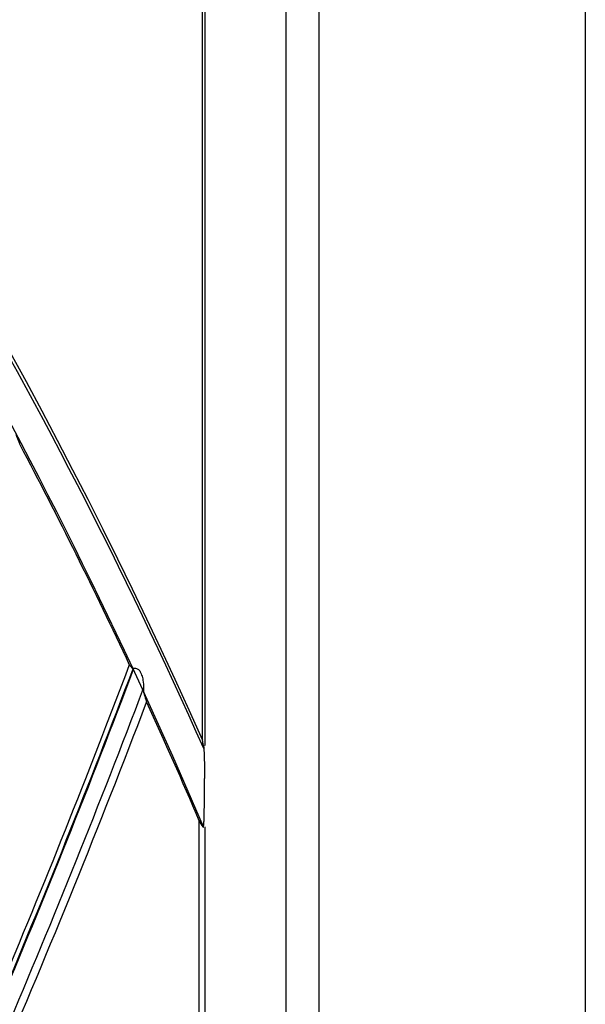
# Model space of a CAD drawing. Header units: centimetres. Extents: x 8435 to 34224, y 15581 to 23928.
# Tile 534 of 656: x 14740.28 to 14743.85, y 23639.56 to 23645.79. Entities that reach past the tile are written whole.
import ezdxf

# ---------------------------------------------------------------- set-up
doc = ezdxf.new("R2010")
doc.units = ezdxf.units.CM
doc.header["$LTSCALE"] = 0.2
doc.layers.add('1', color=7, linetype='Continuous', true_color=0xffffff)

# ---------------------------------------------------------------- blocks, each defined once
blk = doc.blocks.new('A$C992146fe')
at = {"linetype": 'Continuous'}
blk.add_line((631.098, 398.143), (631.098, 256.333), dxfattribs=at)
at = {"layer": '1', "color": 0, "linetype": 'Continuous'}
for p, q in [((626.259, 352.773), (626.259, 379.301)), ((626.289, 379.301), (626.289, 352.708)), ((627.312, 379.301), (627.312, 273.301)), ((627.736, 273.301), (627.736, 379.301)), ((626.284, 352.045), (626.285, 352.288)), ((626.215, 351.758), (626.215, 349.137)), ((626.289, 351.677), (626.289, 349.143))]:
    blk.add_line(p, q, dxfattribs=at)
at = {"layer": '1', "color": 0, "linetype": 'Continuous', "extrusion": (0, 0, -1)}
for radius in [59.146, 58.16, 57.606, 57.6]:
    blk.add_circle((-566.677, 326.301), radius, dxfattribs=at)
for centre, radius, start, end in [((-566.657, 326.301), 65.216, 109.16485, 156.05151), ((-566.657, 326.301), 64.771, 152.19493, 154.94844), ((-517.079, 394.524), 115.688, 200.6495, 202.87192), ((-566.657, 326.301), 64.771, 155.40922, 156.85634)]:
    blk.add_arc(centre, radius, start, end, dxfattribs=at)
at = {"layer": '1', "color": 0, "linetype": 'Continuous'}
for radius, start, end in [(115.75, 334.72529, 339.33622), (115.759, 334.72026, 339.34065), (115.962, 334.61654, 339.24557), (116.06, 336.69668, 339.17017)]:
    blk.add_arc((517.079, 394.524), radius, start, end, dxfattribs=at)
for centre, major_axis, ratio, start_param, end_param in [((566.707, 326.186), (-26.015, 59.775), 0.999998, 4.720221, 4.947093), ((566.642, 326.335), (-25.856, 59.409), 1, 4.703736, 4.94488), ((581.909, 326.196), (51.74, 0.982), 0.95321, 0.522794, 0.524835)]:
    blk.add_ellipse(centre, major_axis=major_axis, ratio=ratio, start_param=start_param, end_param=end_param, dxfattribs=at)
for points, knots in [([(624.857, 326.301), (624.857, 328.223), (624.762, 330.138), (624.383, 333.958), (624.098, 335.86), (622.977, 341.462), (621.873, 345.087), (619.685, 350.361), (618.862, 352.1), (617.053, 355.475), (616.072, 357.106), (612.907, 361.834), (610.5, 364.768), (606.433, 368.83), (605.008, 370.119), (602.065, 372.53), (600.541, 373.658), (597.389, 375.762), (595.761, 376.737), (592.4, 378.533), (590.656, 379.357), (585.357, 381.547), (581.728, 382.644), (574.279, 384.124), (570.423, 384.503), (562.822, 384.498), (559.05, 384.127), (553.436, 383.011), (551.564, 382.542), (547.912, 381.432), (546.124, 380.791), (540.872, 378.614), (537.512, 376.823), (531.127, 372.556), (528.194, 370.144), (524.172, 366.123), (522.894, 364.715), (520.468, 361.762), (519.32, 360.213), (516.144, 355.459), (514.358, 352.117), (512.171, 346.846), (511.523, 345.038), (510.409, 341.37), (509.947, 339.523), (508.836, 333.94), (508.46, 330.166), (508.456, 324.423), (508.55, 322.501), (508.923, 318.712), (509.201, 316.836), (509.938, 313.119), (510.397, 311.278), (511.5, 307.633), (512.147, 305.818), (514.341, 300.515), (516.129, 297.171), (519.287, 292.434), (520.42, 290.902), (522.851, 287.935), (524.139, 286.513), (528.17, 282.478), (531.097, 280.071), (535.849, 276.887), (537.503, 275.893), (540.87, 274.09), (542.588, 273.277), (547.839, 271.097), (551.472, 269.985), (559.009, 268.478), (562.79, 268.106), (568.476, 268.098), (570.374, 268.188), (574.175, 268.557), (576.084, 268.838), (581.697, 269.948), (585.325, 271.045), (590.597, 273.218), (592.332, 274.034), (595.718, 275.839), (597.353, 276.817), (602.091, 279.975), (605.028, 282.374), (609.092, 286.424), (610.388, 287.85), (612.809, 290.791), (613.941, 292.314), (616.051, 295.461), (617.029, 297.086), (618.83, 300.439), (619.656, 302.175), (621.864, 307.483), (622.973, 311.125), (624.099, 316.741), (624.384, 318.646), (624.762, 322.463), (624.857, 324.379), (624.857, 326.301)], [0, 0, 0, 0, 0.015625, 0.015625, 0.03125, 0.03125, 0.0625, 0.0625, 0.078125, 0.078125, 0.09375, 0.09375, 0.125, 0.125, 0.140625, 0.140625, 0.15625, 0.15625, 0.171875, 0.171875, 0.1875, 0.1875, 0.21875, 0.21875, 0.25, 0.25, 0.28125, 0.28125, 0.296875, 0.296875, 0.3125, 0.3125, 0.34375, 0.34375, 0.375, 0.375, 0.390625, 0.390625, 0.40625, 0.40625, 0.4375, 0.4375, 0.453125, 0.453125, 0.46875, 0.46875, 0.5, 0.5, 0.515625, 0.515625, 0.53125, 0.53125, 0.546875, 0.546875, 0.5625, 0.5625, 0.59375, 0.59375, 0.609375, 0.609375, 0.625, 0.625, 0.65625, 0.65625, 0.671875, 0.671875, 0.6875, 0.6875, 0.71875, 0.71875, 0.75, 0.75, 0.765625, 0.765625, 0.78125, 0.78125, 0.8125, 0.8125, 0.828125, 0.828125, 0.84375, 0.84375, 0.875, 0.875, 0.890625, 0.890625, 0.90625, 0.90625, 0.921875, 0.921875, 0.9375, 0.9375, 0.96875, 0.96875, 0.984375, 0.984375, 1, 1, 1, 1]), ([(624.457, 326.301), (624.457, 324.392), (624.363, 322.49), (623.987, 318.698), (623.704, 316.807), (622.586, 311.229), (621.485, 307.612), (619.292, 302.341), (618.472, 300.616), (616.683, 297.287), (615.712, 295.673), (613.616, 292.547), (612.491, 291.035), (610.088, 288.114), (608.801, 286.698), (604.764, 282.676), (601.848, 280.293), (597.142, 277.157), (595.518, 276.185), (592.155, 274.394), (590.433, 273.583), (585.196, 271.424), (581.593, 270.335), (576.02, 269.233), (574.124, 268.954), (570.349, 268.587), (568.464, 268.498), (562.817, 268.506), (559.061, 268.875), (551.576, 270.373), (547.969, 271.476), (542.753, 273.642), (541.048, 274.449), (537.703, 276.24), (536.061, 277.227), (531.341, 280.388), (528.434, 282.779), (524.431, 286.787), (523.152, 288.199), (520.738, 291.145), (519.613, 292.667), (516.476, 297.371), (514.701, 300.693), (512.522, 305.959), (511.879, 307.761), (510.784, 311.382), (510.328, 313.21), (509.596, 316.901), (509.32, 318.764), (508.95, 322.527), (508.856, 324.436), (508.86, 330.139), (509.234, 333.888), (510.337, 339.432), (510.796, 341.267), (511.902, 344.909), (512.546, 346.705), (514.717, 351.939), (516.491, 355.258), (519.645, 359.98), (520.786, 361.518), (523.195, 364.451), (524.464, 365.849), (528.459, 369.842), (531.371, 372.238), (537.713, 376.476), (541.049, 378.255), (546.265, 380.417), (548.041, 381.053), (551.667, 382.155), (553.527, 382.621), (559.102, 383.73), (562.848, 384.098), (570.397, 384.103), (574.227, 383.727), (581.624, 382.256), (585.229, 381.167), (590.491, 378.992), (592.223, 378.174), (595.561, 376.39), (597.178, 375.422), (600.308, 373.333), (601.822, 372.212), (604.745, 369.818), (606.16, 368.538), (610.199, 364.503), (612.589, 361.59), (615.733, 356.894), (616.707, 355.275), (618.503, 351.923), (619.321, 350.195), (621.494, 344.958), (622.59, 341.358), (623.704, 335.794), (623.987, 333.905), (624.363, 330.112), (624.457, 328.209), (624.457, 326.301)], [0, 0, 0, 0, 0.015625, 0.015625, 0.03125, 0.03125, 0.0625, 0.0625, 0.078125, 0.078125, 0.09375, 0.09375, 0.109375, 0.109375, 0.125, 0.125, 0.15625, 0.15625, 0.171875, 0.171875, 0.1875, 0.1875, 0.21875, 0.21875, 0.234375, 0.234375, 0.25, 0.25, 0.28125, 0.28125, 0.3125, 0.3125, 0.328125, 0.328125, 0.34375, 0.34375, 0.375, 0.375, 0.390625, 0.390625, 0.40625, 0.40625, 0.4375, 0.4375, 0.453125, 0.453125, 0.46875, 0.46875, 0.484375, 0.484375, 0.5, 0.5, 0.53125, 0.53125, 0.546875, 0.546875, 0.5625, 0.5625, 0.59375, 0.59375, 0.609375, 0.609375, 0.625, 0.625, 0.65625, 0.65625, 0.6875, 0.6875, 0.703125, 0.703125, 0.71875, 0.71875, 0.75, 0.75, 0.78125, 0.78125, 0.8125, 0.8125, 0.828125, 0.828125, 0.84375, 0.84375, 0.859375, 0.859375, 0.875, 0.875, 0.90625, 0.90625, 0.921875, 0.921875, 0.9375, 0.9375, 0.96875, 0.96875, 0.984375, 0.984375, 1, 1, 1, 1]), ([(623.899, 356.649), (623.902, 356.642), (623.904, 356.635), (623.91, 356.621), (623.912, 356.614), (623.917, 356.6), (623.92, 356.594), (623.925, 356.58), (623.928, 356.573), (623.933, 356.559), (623.935, 356.552), (623.94, 356.539), (623.943, 356.532), (623.947, 356.521), (623.948, 356.518), (623.95, 356.514)], [0, 0, 0, 0, 0.153224, 0.153224, 0.306449, 0.306449, 0.459673, 0.459673, 0.612898, 0.612898, 0.766122, 0.766122, 0.919346, 0.919346, 1, 1, 1, 1]), ([(625.382, 353.678), (625.385, 353.681), (625.388, 353.682), (625.399, 353.684), (625.407, 353.684), (625.421, 353.682), (625.428, 353.68), (625.44, 353.674), (625.446, 353.671), (625.457, 353.662), (625.462, 353.657), (625.471, 353.644), (625.475, 353.636), (625.478, 353.628)], [0, 0, 0, 0, 0.213663, 0.213663, 0.427889, 0.427889, 0.584673, 0.584673, 0.714081, 0.714081, 0.843548, 0.843548, 1, 1, 1, 1]), ([(625.491, 353.597), (625.499, 353.577), (625.504, 353.555), (625.513, 353.498), (625.515, 353.461), (625.515, 353.422), (625.515, 353.412), (625.515, 353.403), (625.514, 353.401), (625.514, 353.4)], [0, 0, 0, 0, 0.29861, 0.29861, 0.798494, 0.798494, 0.955319, 0.955319, 1, 1, 1, 1]), ([(625.514, 353.383), (625.515, 353.378), (625.516, 353.374), (625.52, 353.363), (625.522, 353.356), (625.526, 353.342), (625.528, 353.335), (625.533, 353.321), (625.535, 353.314), (625.539, 353.3), (625.541, 353.293), (625.546, 353.279), (625.548, 353.272), (625.551, 353.261), (625.552, 353.258), (625.553, 353.254)], [0, 0, 0, 0, 0.096039, 0.096039, 0.259611, 0.259611, 0.423183, 0.423183, 0.586755, 0.586755, 0.750327, 0.750327, 0.9139, 0.9139, 1, 1, 1, 1]), ([(626.273, 352.708), (626.274, 352.703), (626.275, 352.696), (626.277, 352.675), (626.278, 352.659), (626.28, 352.604), (626.282, 352.562), (626.284, 352.444), (626.285, 352.365), (626.285, 352.288)], [0, 0, 0, 0, 0.071532, 0.071532, 0.202774, 0.202774, 0.488531, 0.488531, 1, 1, 1, 1]), ([(626.273, 351.677), (626.273, 351.678), (626.273, 351.679), (626.274, 351.686), (626.275, 351.693), (626.277, 351.717), (626.278, 351.736), (626.281, 351.798), (626.282, 351.846), (626.284, 351.943), (626.284, 351.994), (626.284, 352.045)], [0, 0, 0, 0, 0.018986, 0.018986, 0.104328, 0.104328, 0.262379, 0.262379, 0.622516, 0.622516, 1, 1, 1, 1]), ([(626.27, 351.672), (626.27, 351.671), (626.271, 351.671), (626.272, 351.674), (626.273, 351.675), (626.273, 351.677)], [0, 0, 0, 0, 0.610208, 0.610208, 1, 1, 1, 1])]:
    blk.add_open_spline(points, degree=3, knots=knots, dxfattribs=at)
for points in [[(625.335, 353.727), (625.349, 353.71), (625.364, 353.693), (625.378, 353.675)], [(625.378, 353.675), (625.379, 353.674), (625.38, 353.675), (625.382, 353.678)], [(625.478, 353.628), (625.482, 353.618), (625.487, 353.608), (625.491, 353.597)], [(625.514, 353.4), (625.513, 353.392), (625.513, 353.386), (625.514, 353.383)], [(626.273, 352.71), (626.268, 352.731), (626.264, 352.752), (626.259, 352.773)], [(626.273, 352.71), (626.273, 352.709), (626.273, 352.708), (626.273, 352.708)]]:
    blk.add_open_spline(points, degree=3, dxfattribs=at)

msp = doc.modelspace()

# ---------------------------------------------------------------- block references
at = {"xscale": 0.5, "yscale": 0.5, "zscale": 0.5}
msp.add_blockref('A$C992146fe', (14428.3007, 23464.8437), dxfattribs=at)

doc.saveas('drawing.dxf')
